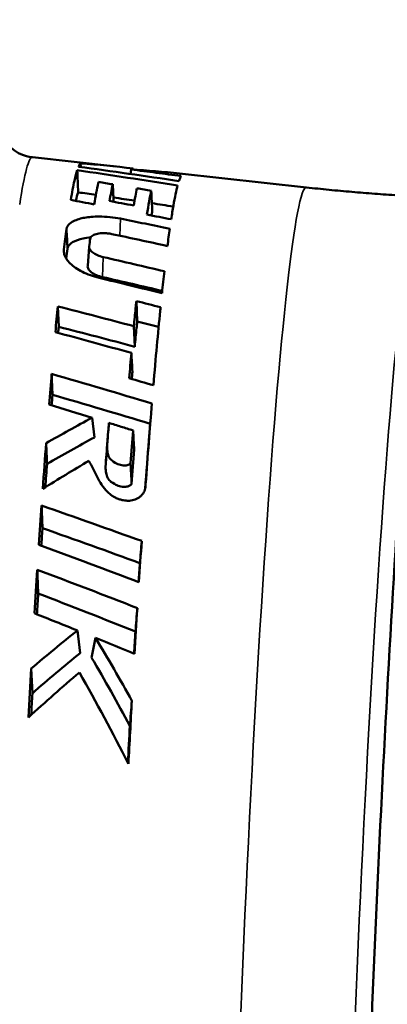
# Model space of a CAD drawing. Header units: millimetres. Extents: x 0 to 4686, y -120 to 1682.
# Tile 264 of 558: x 2011.03 to 2015.71, y 876.58 to 889.11. Entities that reach past the tile are written whole.
import ezdxf

# ---------------------------------------------------------------- set-up
doc = ezdxf.new("R2010")
doc.units = ezdxf.units.MM
doc.header["$LTSCALE"] = 2
doc.layers.add('Sichtbar (ISO)', color=7, linetype='Continuous', lineweight=50)
doc.layers.add('Sichtbar schmal (ISO)', color=7, linetype='Continuous', lineweight=35)

msp = doc.modelspace()

# ---------------------------------------------------------------- linework, layer by layer
at = {"layer": 'Sichtbar (ISO)'}
for p, q in [((2012.2565, 887.2405), (2011.1948, 887.3571)), ((2011.8104, 887.2339), (2011.8083, 887.2806)), ((2012.4529, 887.2017), (2012.4437, 887.1447)), ((2012.4766, 887.214), (2012.4783, 887.2003)), ((2014.6845, 886.974), (2013.0695, 887.1513)), ((2011.8987, 885.9757), (2011.9181, 886.2185)), ((2011.5294, 885.2004), (2011.5187, 885.4602)), ((2012.5293, 885.2676), (2012.5185, 885.527)), ((2012.4977, 884.947), (2012.4869, 885.2075)), ((2011.9847, 883.7924), (2011.9547, 884.0427)), ((2012.6984, 884.006), (2012.6784, 883.7551)), ((2012.1252, 883.4139), (2012.1455, 883.6694)), ((2012.6327, 883.1429), (2012.6366, 883.1923)), ((2011.8028, 881.0477), (2011.7682, 881.3343)), ((2012, 881.2402), (2011.9489, 880.9875)), ((2011.1944, 880.5338), (2011.1803, 880.8506))]:
    msp.add_line(p, q, dxfattribs=at)
for centre, major_axis, ratio, start_param, end_param in [((2016.0217, 877.3089), (0.5114, 11.7889), 0.0395951, 0, 3.1415927), ((2017.6811, 878.4478), (34.0402, -6.7376), 0.219332, 1.7506836, 1.788675), ((1888.2481, 359.4734), (-44.1322, 1932.075), 0.0728703, 4.9872242, 4.9873762), ((2011.4, 877.5094), (0.4243, 9.7785), 0.0395948, 0.0406219, 0.1030213), ((2022.7018, 878.4182), (-33.6794, 7.3236), 0.1961817, 5.0450558, 5.0848964), ((2012.6974, 877.4531), (0.421, 9.6928), 0.0395891, 0.0749692, 0.1388406), ((2015.3034, 878.7982), (-35.0896, 7.709), 0.1984602, 4.8506441, 4.8591948), ((2017.9644, 878.3942), (32.8801, -6.508), 0.219332, 1.7963095, 1.8032771), ((2017.9644, 878.3942), (32.8801, -6.508), 0.219332, 1.7811111, 1.7894203), ((2016.2516, 878.7485), (-34.8842, 7.6589), 0.1983174, 4.8639731, 4.8728704), ((2017.9644, 878.3942), (32.8801, -6.508), 0.219332, 1.7659592, 1.7743415), ((2007.7198, 757.969), (-128.7006, 80.8212), 0.8092467, 5.1463692, 5.1507317), ((2015.2731, 878.9172), (-34.7608, 7.6332), 0.1972346, 4.8221487, 4.8310423), ((2011.4004, 877.5114), (0.4239, 9.7763), 0.0396022, 0.420239, 0.4819237), ((2012.6977, 877.4531), (0.4206, 9.6928), 0.0395879, 0.3832734, 0.4403251), ((2011.1961, 877.5162), (-0.889, -9.7426), 0.0163225, 3.5853949, 3.6083443), ((2011.9596, 878.968), (-35.6817, 7.882), 0.1996774, 4.729725, 4.7495835), ((2011.4324, 877.5071), (-0.3975, -9.4787), 0.0405838, 3.5556231, 3.586883), ((2002.9646, 759.4279), (127.8483, -80.0221), 0.8095105, 1.9705678, 1.9760086), ((2006.0062, 770.7877), (129.5455, -70.5112), 0.7483677, 1.9086969, 1.9144257), ((2003.3127, 763.0054), (123.9678, -77.588), 0.8094858, 1.9710662, 1.976542), ((2012.6978, 877.4531), (-0.4205, -9.6928), 0.0395912, 3.6544218, 3.7104934), ((2011.4002, 877.5094), (0.4241, 9.7785), 0.0395997, 0.6230808, 0.6785568), ((2000.5018, 768.9955), (125.2086, -72.5813), 0.7802347, 1.9082253, 1.915296), ((2011.4314, 877.5083), (-0.3984, -9.4774), 0.04053, 3.7671666, 3.7810073), ((2000.7077, 772.4206), (121.0597, -70.3356), 0.7812573, 1.9080984, 1.9154079), ((2012.6659, 885.2192), (-1.4355, 0.3632), 0.0090705, 4.6195988, 4.8100252), ((1998.9108, 772.9096), (121.1937, -70.2526), 0.7802237, 1.8935333, 1.9008467), ((2012.3853, 877.4667), (0.4207, 9.7135), 0.0396563, 0.7062719, 0.7559798), ((2011.4002, 877.5094), (0.4241, 9.7785), 0.0396018, 0.7612991, 0.8176254), ((1993.374, 879.7601), (41.3086, -7.9331), 0.2116826, 1.1245738, 1.1591835), ((1859.7183, 344.7089), (-54.9048, 2326.5759), 0.0726025, 4.9447468, 4.9448641), ((2012.4176, 877.4677), (-0.3941, -9.4095), 0.04067, 3.8495783, 3.8642045), ((1993.6791, 879.7039), (40.1016, -7.7013), 0.2116826, 1.1178179, 1.1527022), ((1995.6849, 784.9331), (108.5871, -62.9487), 0.7802523, 1.8586317, 1.8632627), ((2012.1719, 877.4757), (-0.4239, -9.7276), 0.0393637, 3.9822066, 4.0238712), ((2012.4923, 877.4617), (0.4185, 9.7072), 0.0399112, 0.8499985, 0.9059159), ((2011.4007, 877.5094), (0.4239, 9.7785), 0.0396418, 0.985631, 1.0459367), ((1984.2924, 880.2575), (44.2267, -8.3861), 0.2084861, 0.9167862, 0.9536812), ((1886.4177, 471.2529), (-45.4862, 1902.1048), 0.072487, 4.9286562, 4.928811), ((1984.6074, 880.2002), (42.999, -8.1533), 0.2084861, 0.9031636, 0.9405118), ((2012.6982, 877.4531), (-0.4203, -9.6928), 0.0396164, 4.1696483, 4.2316965), ((2209.8253, 1647.665), (-265.9136, -2896.8386), 0.0451266, 4.9838485, 4.9839492), ((1988.9588, 880.1349), (-39.7144, 9.0731), 0.2072193, 4.1244106, 4.1636748), ((2011.4006, 877.5094), (0.424, 9.7785), 0.0396343, 1.0828837, 1.1461711), ((1980.4473, 880.471), (45.547, -8.5806), 0.2068604, 0.8289047, 0.8675285), ((1902.6445, 537.8906), (-39.6921, 1648.8098), 0.0724276, 4.9207713, 4.9209595), ((1980.7674, 880.4131), (44.3085, -8.3472), 0.2068604, 0.8119725, 0.851198), ((1993.9244, 822.8983), (67.0524, -38.8744), 0.7803299, 1.7507483, 1.7583899), ((2012.6984, 877.4531), (-0.4203, -9.6927), 0.0396395, 4.2698398, 4.3354393), ((2180.3081, 1539.3217), (-224.5175, -2447.3188), 0.0452499, 4.9886268, 4.9887533), ((2015.7728, 877.7869), (9.2014, 6.6296), 0.4626904, 1.6746268, 1.7422684), ((2012.6489, 877.4536), (0.4297, 9.3952), 0.0370495, 1.1482856, 1.1809863), ((1994.9966, 826.3502), (63.1442, -36.5852), 0.7797111, 1.7397902, 1.7471796)]:
    msp.add_ellipse(centre, major_axis=major_axis, ratio=ratio, start_param=start_param, end_param=end_param, dxfattribs=at)
for points, knots in [([(2011.1948, 887.3571), (2011.1415, 887.3629), (2011.091, 887.3779), (2011.0071, 887.4158), (2010.9734, 887.4381), (2010.9205, 887.4807), (2010.9009, 887.5009), (2010.8704, 887.5364), (2010.8595, 887.5518), (2010.8424, 887.5781), (2010.8362, 887.5891), (2010.8315, 887.5982)], [5.32606344, 5.32606344, 5.32606344, 5.32606344, 5.339277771, 5.339277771, 5.352492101, 5.352492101, 5.365706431, 5.365706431, 5.378920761, 5.378920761, 5.392135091, 5.392135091, 5.392135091, 5.392135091]), ([(2011.684, 886.8148), (2011.6998, 886.9092), (2011.7152, 886.9912), (2011.7423, 887.1131), (2011.7543, 887.1579), (2011.7659, 887.1937)], [1.7522888, 1.7522888, 1.7522888, 1.7522888, 1.83999615, 1.83999615, 1.91222398, 1.91222398, 1.91222398, 1.91222398]), ([(2012.4529, 887.2017), (2012.5588, 887.1883), (2012.6647, 887.1748), (2012.8766, 887.1476), (2012.9825, 887.1338), (2013.0884, 887.1199)], [-0.067095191, -0.067095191, -0.067095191, -0.067095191, -0.03354831, -0.03354831, -0.000000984, -0.000000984, -0.000000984, -0.000000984]), ([(2012.037, 887.0436), (2012.0359, 887.0386), (2012.0347, 887.0336), (2012.0172, 886.9555), (2012.0002, 886.8642), (2011.9828, 886.758)], [4.05575322, 4.05575322, 4.05575322, 4.05575322, 4.06256258, 4.06256258, 4.15893177, 4.15893177, 4.15893177, 4.15893177]), ([(2012.037, 887.0436), (2012.0672, 887.0387), (2012.0974, 887.0337), (2012.1577, 887.0237), (2012.1879, 887.0187), (2012.218, 887.0137)], [-0.019065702, -0.019065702, -0.019065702, -0.019065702, -0.009529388, -0.009529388, -0.000001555, -0.000001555, -0.000001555, -0.000001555]), ([(2012.1767, 886.8015), (2012.1901, 886.8794), (2012.2034, 886.9481), (2012.2168, 887.0082), (2012.2174, 887.011), (2012.218, 887.0137)], [1.758540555, 1.758540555, 1.758540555, 1.758540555, 1.833871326, 1.833871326, 1.837482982, 1.837482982, 1.837482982, 1.837482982]), ([(2012.2294, 886.7917), (2012.2279, 886.8213), (2012.2264, 886.8508), (2012.2226, 886.9248), (2012.2203, 886.9693), (2012.218, 887.0137)], [0.005605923, 0.005605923, 0.005605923, 0.005605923, 0.016737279, 0.016737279, 0.033468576, 0.033468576, 0.033468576, 0.033468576]), ([(2012.5268, 886.9621), (2012.557, 886.957), (2012.5871, 886.9519), (2012.6475, 886.9417), (2012.6776, 886.9366), (2012.7077, 886.9315)], [-0.019063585, -0.019063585, -0.019063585, -0.019063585, -0.0095283, -0.0095283, -0.000002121, -0.000002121, -0.000002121, -0.000002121]), ([(2013.0446, 886.9989), (2013.036, 886.9666), (2013.0271, 886.9291), (2013.0181, 886.8863), (2013.0091, 886.8436), (2012.9998, 886.7956), (2012.9905, 886.7426), (2012.9811, 886.6895), (2012.9716, 886.6314), (2012.9619, 886.5681)], [0.00000062, 0.00000062, 0.00000062, 0.00000062, 0.33333333, 0.33333333, 0.33333333, 0.66666667, 0.66666667, 0.66666667, 1, 1, 1, 1]), ([(2016.1356, 886.8574), (2016.0385, 886.8624), (2015.9415, 886.8679), (2015.7475, 886.8801), (2015.6505, 886.8867), (2015.4568, 886.9011), (2015.36, 886.9089), (2015.1667, 886.9256), (2015.0701, 886.9345), (2014.8771, 886.9534), (2014.7808, 886.9634), (2014.6845, 886.974)], [5.3237486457, 5.3237486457, 5.3237486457, 5.3237486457, 5.3242116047, 5.3242116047, 5.3246745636, 5.3246745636, 5.3251375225, 5.3251375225, 5.3256004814, 5.3256004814, 5.3260634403, 5.3260634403, 5.3260634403, 5.3260634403]), ([(2012.7213, 886.6667), (2012.7191, 886.7108), (2012.7168, 886.755), (2012.7123, 886.8433), (2012.71, 886.8874), (2012.7077, 886.9315)], [0.000007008, 0.000007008, 0.000007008, 0.000007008, 0.016631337, 0.016631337, 0.033255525, 0.033255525, 0.033255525, 0.033255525]), ([(2012.3149, 886.5765), (2012.2721, 886.5851), (2012.2275, 886.5917), (2012.1371, 886.6008), (2012.0915, 886.6032), (2011.9734, 886.6036), (2011.9107, 886.5975), (2011.8131, 886.5802), (2011.7605, 886.5665), (2011.6937, 886.5319), (2011.6717, 886.517), (2011.6461, 886.4876), (2011.6408, 886.4782), (2011.6346, 886.4655), (2011.6333, 886.4609), (2011.6319, 886.4558), (2011.6313, 886.4534), (2011.6303, 886.45), (2011.6301, 886.4488), (2011.6301, 886.4468), (2011.6301, 886.4464), (2011.6293, 886.4454), (2011.6289, 886.4451), (2011.6289, 886.4446), (2011.6289, 886.4444), (2011.6291, 886.4442), (2011.6292, 886.4441), (2011.6295, 886.4439)], [0.000001, 0.000001, 0.000001, 0.000001, 0.01353221, 0.01353221, 0.02726467, 0.02726467, 0.05023378, 0.05023378, 0.071814, 0.071814, 0.08279256, 0.08279256, 0.08889965, 0.08889965, 0.09512168, 0.09512168, 0.1004076, 0.1004076, 0.10294056, 0.10294056, 0.10481381, 0.10481381, 0.10601062, 0.10601062, 0.1063748, 0.1063748, 0.10676369, 0.10676369, 0.10676369, 0.10676369]), ([(2012.7213, 886.6667), (2012.7206, 886.6634), (2012.7198, 886.66), (2012.7162, 886.6441), (2012.7134, 886.631), (2012.7105, 886.6174)], [3.894327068, 3.894327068, 3.894327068, 3.894327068, 3.898762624, 3.898762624, 3.915217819, 3.915217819, 3.915217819, 3.915217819]), ([(2011.6416, 886.1913), (2011.6396, 886.2334), (2011.6376, 886.2755), (2011.6335, 886.3597), (2011.6315, 886.4019), (2011.6295, 886.4439)], [-0.030767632, -0.030767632, -0.030767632, -0.030767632, -0.015386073, -0.015386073, -0.000005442, -0.000005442, -0.000005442, -0.000005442]), ([(2011.9372, 886.3387), (2011.9028, 886.3356), (2011.8703, 886.3309), (2011.7891, 886.3138), (2011.7425, 886.298), (2011.6899, 886.2656), (2011.6762, 886.2543), (2011.6623, 886.2381), (2011.6592, 886.2341), (2011.6526, 886.2241), (2011.649, 886.2175), (2011.6451, 886.2072), (2011.6445, 886.2045), (2011.6428, 886.1983), (2011.6425, 886.1975), (2011.6423, 886.1961), (2011.6422, 886.1957), (2011.6422, 886.1948), (2011.6423, 886.1944), (2011.6422, 886.1938), (2011.6421, 886.1937), (2011.642, 886.1934), (2011.6419, 886.1932), (2011.6417, 886.193), (2011.6416, 886.193), (2011.6415, 886.1929)], [0.038127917, 0.038127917, 0.038127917, 0.038127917, 0.049714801, 0.049714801, 0.06947002, 0.06947002, 0.078548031, 0.078548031, 0.081451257, 0.081451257, 0.085629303, 0.085629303, 0.088182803, 0.088182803, 0.090631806, 0.090631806, 0.091553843, 0.091553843, 0.092484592, 0.092484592, 0.092790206, 0.092790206, 0.093244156, 0.093244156, 0.093467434, 0.093467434, 0.093467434, 0.093467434]), ([(2011.9307, 886.3212), (2011.9315, 886.3274), (2011.934, 886.3353), (2011.9466, 886.351), (2011.9546, 886.3575), (2011.9808, 886.3727), (2012.001, 886.3795), (2012.047, 886.3892), (2012.0731, 886.3915), (2012.1165, 886.3919), (2012.1347, 886.391), (2012.1707, 886.3874), (2012.1885, 886.3847), (2012.2055, 886.381)], [0.000001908, 0.000001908, 0.000001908, 0.000001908, 0.004361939, 0.004361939, 0.007984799, 0.007984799, 0.013850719, 0.013850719, 0.020386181, 0.020386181, 0.024874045, 0.024874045, 0.029288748, 0.029288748, 0.029288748, 0.029288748]), ([(2012.0979, 886.0872), (2012.0708, 886.0934), (2012.0452, 886.1016), (2011.9993, 886.1213), (2011.9795, 886.1327), (2011.9473, 886.1572), (2011.9352, 886.1703), (2011.92, 886.197), (2011.9169, 886.2103), (2011.9185, 886.2232)], [0.000001, 0.000001, 0.000001, 0.000001, 0.008591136, 0.008591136, 0.017192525, 0.017192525, 0.02579386, 0.02579386, 0.034397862, 0.034397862, 0.034397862, 0.034397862]), ([(2011.5966, 886.182), (2011.5943, 886.1631), (2011.5958, 886.1436), (2011.6011, 886.1238), (2011.6064, 886.1041), (2011.6154, 886.0842), (2011.6281, 886.0643), (2011.6407, 886.0444), (2011.6571, 886.0246), (2011.6768, 886.0053), (2011.6965, 885.986), (2011.7195, 885.9673), (2011.7455, 885.9495), (2011.7715, 885.9317), (2011.8005, 885.9148), (2011.8319, 885.8992), (2011.8633, 885.8836), (2011.8972, 885.8693), (2011.9329, 885.8565), (2011.9686, 885.8438), (2012.0062, 885.8326), (2012.0449, 885.8233)], [0, 0, 0, 0, 0.1428574, 0.1428574, 0.1428574, 0.2857145, 0.2857145, 0.2857145, 0.4285716, 0.4285716, 0.4285716, 0.5714287, 0.5714287, 0.5714287, 0.7142859, 0.7142859, 0.7142859, 0.857143, 0.857143, 0.857143, 1, 1, 1, 1]), ([(2012.0891, 885.8323), (2012.0604, 885.8388), (2012.0334, 885.8475), (2011.9848, 885.8683), (2011.9637, 885.8802), (2011.9296, 885.9061), (2011.9167, 885.9199), (2011.9004, 885.9481), (2011.8971, 885.9622), (2011.8987, 885.9757)], [0.000001, 0.000001, 0.000001, 0.000001, 0.00909057, 0.00909057, 0.01819301, 0.01819301, 0.027340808, 0.027340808, 0.036497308, 0.036497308, 0.036497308, 0.036497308]), ([(2012.4869, 885.2075), (2012.4943, 885.2847), (2012.5017, 885.3597), (2012.5121, 885.464), (2012.5153, 885.4956), (2012.5185, 885.527)], [1.423645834, 1.423645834, 1.423645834, 1.423645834, 1.461589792, 1.461589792, 1.47835236, 1.47835236, 1.47835236, 1.47835236]), ([(2012.8269, 885.449), (2012.8253, 885.4332), (2012.8237, 885.4174), (2012.7942, 885.123), (2012.7652, 884.8053), (2012.7354, 884.4564)], [4.3932709, 4.3932709, 4.3932709, 4.3932709, 4.40163269, 4.40163269, 4.54772682, 4.54772682, 4.54772682, 4.54772682]), ([(2012.4977, 884.947), (2012.5055, 885.0288), (2012.5132, 885.108), (2012.5236, 885.2122), (2012.5264, 885.24), (2012.5293, 885.2676)], [-4.291817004, -4.291817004, -4.291817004, -4.291817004, -4.251847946, -4.251847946, -4.237129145, -4.237129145, -4.237129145, -4.237129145]), ([(2012.4681, 884.6263), (2012.466, 884.6664), (2012.4639, 884.7066), (2012.4596, 884.787), (2012.4575, 884.8272), (2012.4554, 884.8674)], [0.000001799, 0.000001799, 0.000001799, 0.000001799, 0.015131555, 0.015131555, 0.030261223, 0.030261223, 0.030261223, 0.030261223]), ([(2012.1505, 883.741), (2012.1537, 883.7802), (2012.1568, 883.8195), (2012.163, 883.898), (2012.1662, 883.9372), (2012.1693, 883.9765)], [-0.030406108, -0.030406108, -0.030406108, -0.030406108, -0.015203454, -0.015203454, -0.000000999, -0.000000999, -0.000000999, -0.000000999]), ([(2012.1693, 883.9765), (2012.2207, 883.9606), (2012.2721, 883.9447), (2012.3748, 883.9128), (2012.4261, 883.8969), (2012.4774, 883.8809)], [-0.032771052, -0.032771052, -0.032771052, -0.032771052, -0.016372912, -0.016372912, -0.000000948, -0.000000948, -0.000000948, -0.000000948]), ([(2012.4904, 883.635), (2012.4883, 883.676), (2012.4861, 883.717), (2012.4818, 883.7989), (2012.4796, 883.8399), (2012.4774, 883.8809)], [0.000004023, 0.000004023, 0.000004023, 0.000004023, 0.015425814, 0.015425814, 0.030848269, 0.030848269, 0.030848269, 0.030848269]), ([(2012.4456, 883.4639), (2012.4436, 883.4607), (2012.4411, 883.4578), (2012.4351, 883.4524), (2012.4316, 883.4501), (2012.4201, 883.4436), (2012.4105, 883.4403), (2012.388, 883.4354), (2012.3708, 883.4333), (2012.327, 883.4379), (2012.3055, 883.4443), (2012.2659, 883.4611), (2012.2333, 883.4766), (2012.1947, 883.5073), (2012.1826, 883.5202), (2012.1624, 883.5577), (2012.1566, 883.5787), (2012.1489, 883.6228), (2012.1475, 883.646), (2012.1455, 883.6694)], [-0.099622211, -0.099622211, -0.099622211, -0.099622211, -0.092531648, -0.092531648, -0.085267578, -0.085267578, -0.070376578, -0.070376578, -0.054023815, -0.054023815, -0.037546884, -0.037546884, -0.024278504, -0.024278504, -0.0168613, -0.0168613, -0.009059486, -0.009059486, -0.000000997, -0.000000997, -0.000000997, -0.000000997]), ([(2011.9125, 883.493), (2011.933, 883.4608), (2011.9503, 883.4273), (2011.9675, 883.3927), (2011.9846, 883.3582), (2012.0016, 883.3227), (2012.0193, 883.2885), (2012.037, 883.2542), (2012.0554, 883.2213), (2012.0755, 883.1908), (2012.0855, 883.1756), (2012.096, 883.161), (2012.1069, 883.1471), (2012.1178, 883.1332), (2012.1292, 883.1201), (2012.1412, 883.1076), (2012.1533, 883.0952), (2012.166, 883.0834), (2012.1792, 883.0727), (2012.1924, 883.0619), (2012.2062, 883.0521), (2012.2203, 883.0434), (2012.2344, 883.0347), (2012.2487, 883.0271), (2012.2633, 883.0205), (2012.2706, 883.0171), (2012.278, 883.0141), (2012.2853, 883.0113), (2012.2926, 883.0085), (2012.2998, 883.0059), (2012.307, 883.0037), (2012.3214, 882.9991), (2012.3354, 882.9956), (2012.3493, 882.9929), (2012.3632, 882.9902), (2012.3769, 882.9884), (2012.3904, 882.9874), (2012.3972, 882.9869), (2012.4039, 882.9866), (2012.4106, 882.9865), (2012.4172, 882.9864), (2012.4238, 882.9865), (2012.4303, 882.9868), (2012.4432, 882.9875), (2012.4559, 882.989), (2012.4683, 882.9914), (2012.4808, 882.9939), (2012.493, 882.9973), (2012.5046, 883.0016), (2012.5163, 883.006), (2012.5273, 883.0114), (2012.5378, 883.0176), (2012.5483, 883.0239), (2012.5581, 883.0309), (2012.5672, 883.0387), (2012.5764, 883.0465), (2012.5848, 883.055), (2012.5925, 883.0642), (2012.6001, 883.0734), (2012.607, 883.0832), (2012.613, 883.0936), (2012.6189, 883.1039), (2012.6238, 883.1146), (2012.6276, 883.1255), (2012.6314, 883.1364), (2012.6341, 883.1474), (2012.6356, 883.1585), (2012.6371, 883.1695), (2012.6376, 883.1807), (2012.6366, 883.1923)], [0, 0, 0, 0, 0.0833391, 0.0833391, 0.0833391, 0.1666783, 0.1666783, 0.1666783, 0.2500175, 0.2500175, 0.2500175, 0.2916871, 0.2916871, 0.2916871, 0.3333566, 0.3333566, 0.3333566, 0.3750262, 0.3750262, 0.3750262, 0.4166958, 0.4166958, 0.4166958, 0.4583654, 0.4583654, 0.4583654, 0.4792002, 0.4792002, 0.4792002, 0.500035, 0.500035, 0.500035, 0.5417046, 0.5417046, 0.5417046, 0.5833742, 0.5833742, 0.5833742, 0.604209, 0.604209, 0.604209, 0.6250438, 0.6250438, 0.6250438, 0.6667134, 0.6667134, 0.6667134, 0.7083829, 0.7083829, 0.7083829, 0.7500525, 0.7500525, 0.7500525, 0.7917221, 0.7917221, 0.7917221, 0.8333917, 0.8333917, 0.8333917, 0.8750613, 0.8750613, 0.8750613, 0.9167309, 0.9167309, 0.9167309, 0.9584005, 0.9584005, 0.9584005, 1, 1, 1, 1]), ([(2012.4579, 883.2016), (2012.4558, 883.2451), (2012.4538, 883.2888), (2012.4497, 883.3761), (2012.4476, 883.4201), (2012.4456, 883.4639)], [-0.031679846, -0.031679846, -0.031679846, -0.031679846, -0.015882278, -0.015882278, -0.00000098, -0.00000098, -0.00000098, -0.00000098]), ([(2012.1252, 883.4139), (2012.1273, 883.3896), (2012.1286, 883.3646), (2012.1369, 883.3182), (2012.1431, 883.2957), (2012.1654, 883.2549), (2012.1789, 883.2403), (2012.2234, 883.2052), (2012.2596, 883.1889), (2012.2928, 883.1741), (2012.3164, 883.1667), (2012.3642, 883.1608), (2012.3836, 883.1627), (2012.4125, 883.1685), (2012.4245, 883.173), (2012.439, 883.1812), (2012.4437, 883.1846), (2012.4519, 883.1924), (2012.4553, 883.1968), (2012.4579, 883.2016)], [0.00000322, 0.00000322, 0.00000322, 0.00000322, 0.0093507, 0.0093507, 0.01691548, 0.01691548, 0.02410594, 0.02410594, 0.03701479, 0.03701479, 0.07146001, 0.07146001, 0.10536047, 0.10536047, 0.13982261, 0.13982261, 0.15888346, 0.15888346, 0.1785378, 0.1785378, 0.1785378, 0.1785378]), ([(2011.3231, 882.637), (2011.3227, 882.6306), (2011.3223, 882.6243), (2011.3172, 882.55), (2011.3126, 882.4816), (2011.3081, 882.4127)], [4.63805833, 4.63805833, 4.63805833, 4.63805833, 4.640198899, 4.640198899, 4.662971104, 4.662971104, 4.662971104, 4.662971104])]:
    msp.add_open_spline(points, degree=3, knots=knots, dxfattribs=at)
for points in [[(2012.4766, 887.214), (2012.2537, 887.2427), (2012.0304, 887.2648), (2011.8083, 887.2806)], [(2013.0695, 887.1512), (2012.8655, 887.1734), (2012.6595, 887.1899), (2012.4529, 887.2017)], [(2012.5268, 886.9621), (2012.5134, 886.9007), (2012.4995, 886.8272), (2012.4854, 886.7438)], [(2011.7781, 886.9112), (2011.7678, 886.8826), (2011.7572, 886.8468), (2011.7464, 886.8029)], [(2012.6533, 886.6286), (2012.6719, 886.7476), (2012.6902, 886.8498), (2012.7077, 886.9315)], [(2012.8269, 885.449), (2012.7241, 885.4751), (2012.6213, 885.5011), (2012.5185, 885.527)], [(2012.4272, 884.5457), (2012.5299, 884.516), (2012.6327, 884.4863), (2012.7354, 884.4564)], [(2011.451, 884.3346), (2011.4472, 884.2901), (2011.4435, 884.2451), (2011.4397, 884.1996)], [(2012.7161, 884.2245), (2012.6898, 883.9026), (2012.6632, 883.5572), (2012.6366, 883.1923)], [(2011.9547, 884.0427), (2011.7597, 883.9375), (2011.5645, 883.8295), (2011.3694, 883.7181)], [(2011.3267, 883.137), (2011.3408, 883.3361), (2011.3551, 883.5297), (2011.3694, 883.7181)], [(2011.3813, 883.4541), (2011.3773, 883.5421), (2011.3733, 883.6301), (2011.3694, 883.7181)], [(2011.9847, 883.7924), (2011.7853, 883.6842), (2011.5839, 883.5712), (2011.3813, 883.4541)], [(2012.1252, 883.4139), (2012.1337, 883.5248), (2012.1421, 883.634), (2012.1505, 883.741)], [(2012.6309, 883.1354), (2012.6468, 883.3493), (2012.6627, 883.556), (2012.6784, 883.7545)], [(2012.4904, 883.635), (2012.4795, 883.4937), (2012.4687, 883.3495), (2012.4579, 883.2016)], [(2011.9125, 883.493), (2011.7172, 883.3777), (2011.5218, 883.2589), (2011.3267, 883.137)], [(2011.3813, 883.4541), (2011.374, 883.3567), (2011.3668, 883.2578), (2011.3595, 883.1574)], [(2012.5481, 881.951), (2012.5534, 882.032), (2012.5588, 882.1123), (2012.5642, 882.1921)], [(2011.269, 881.8048), (2011.2635, 881.7174), (2011.2581, 881.6293), (2011.2527, 881.5408)], [(2012, 881.2402), (2012.1585, 880.9763), (2012.3125, 880.7089), (2012.4615, 880.4396)], [(2011.8028, 881.0477), (2011.5995, 880.8816), (2011.3963, 880.7101), (2011.1944, 880.5338)], [(2011.9489, 880.9875), (2012.1172, 880.7018), (2012.2801, 880.4122), (2012.4363, 880.1206)], [(2011.1453, 880.2289), (2011.1567, 880.4366), (2011.1684, 880.6439), (2011.1803, 880.8506)], [(2011.7936, 880.8013), (2011.5764, 880.6161), (2011.3599, 880.425), (2011.1453, 880.2289)], [(2011.7936, 880.8013), (2012.011, 880.4189), (2012.2199, 880.03), (2012.4179, 879.6372)], [(2011.1944, 880.5338), (2011.1894, 880.4426), (2011.1844, 880.3514), (2011.1795, 880.26)], [(2012.4615, 880.4396), (2012.4465, 880.1727), (2012.432, 879.9045), (2012.4179, 879.6372)], [(2012.4363, 880.1206), (2012.4447, 880.2269), (2012.4531, 880.3333), (2012.4615, 880.4396)], [(2012.4102, 879.6525), (2012.4187, 879.8085), (2012.4274, 879.9646), (2012.4363, 880.1206)]]:
    msp.add_open_spline(points, degree=3, dxfattribs=at)
at = {"layer": 'Sichtbar schmal (ISO)'}
for p, q in [((2012.3074, 886.3593), (2012.3149, 886.5765)), ((2011.5966, 886.182), (2011.5989, 886.133)), ((2012.0891, 885.8323), (2012.0979, 886.0872))]:
    msp.add_line(p, q, dxfattribs=at)
for centre, major_axis, start_param, end_param in [((2010.7678, 877.5368), (0.426, 9.8203), 6.2805685, 6.6362934), ((2014.2676, 877.385), (-0.416, -9.589), 3.1389758, 6.2858021), ((2015.7219, 877.3219), (0.4136, 9.5355), 6.2828833, 9.42508)]:
    msp.add_ellipse(centre, major_axis=major_axis, ratio=0.0395951, start_param=start_param, end_param=end_param, dxfattribs=at)

doc.saveas('drawing.dxf')
